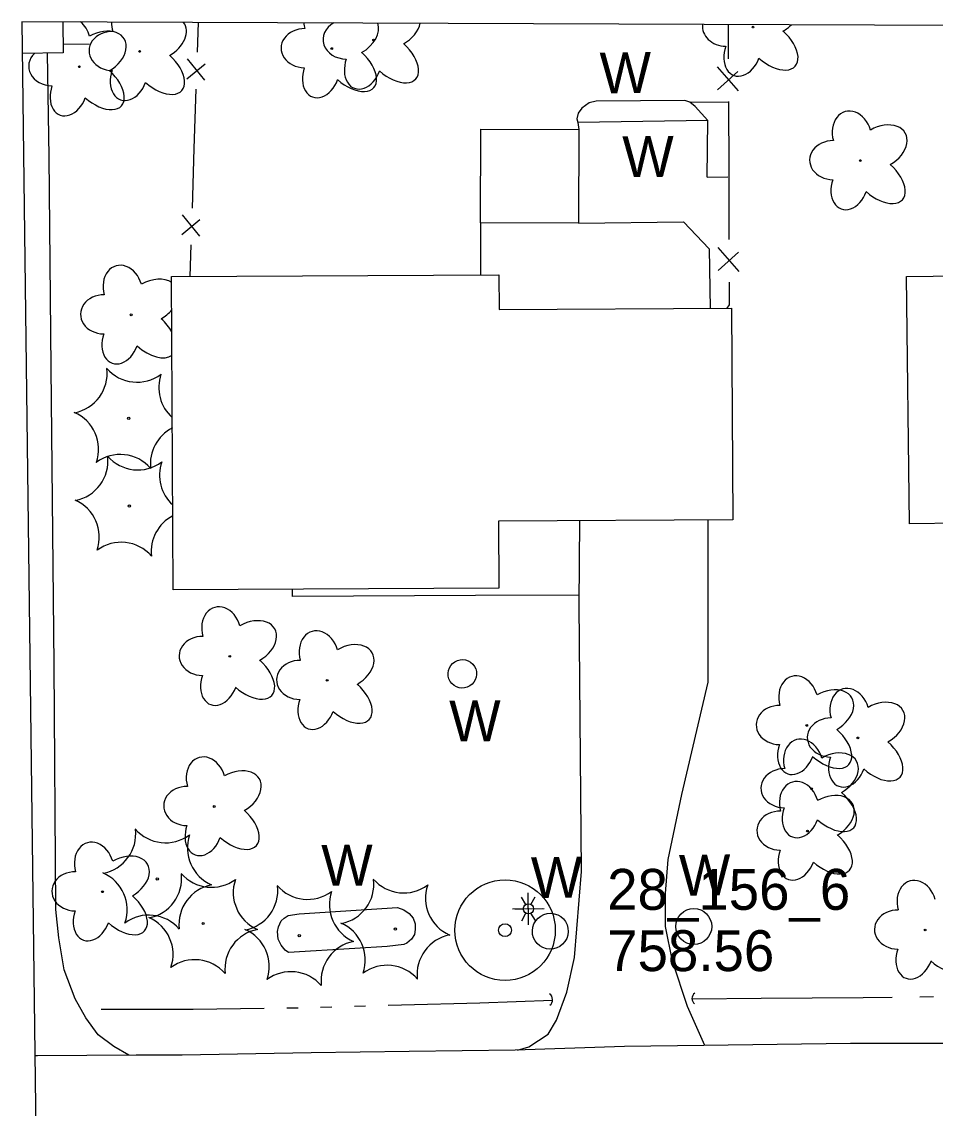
# Model space of a CAD drawing. Extents: x 589250 to 1188077, y 162953 to 363065.
# Drawn here: x 593447.1 to 593581.3, y 188984.9 to 189144.4 of the extents above; entities that cross this region are included whole.
import ezdxf

# ---------------------------------------------------------------- set-up
doc = ezdxf.new("R2010")
doc.units = 0
for name, color, linetype in [('E_BLD', 7, 'Continuous'), ('E_BLD_HvyDash', 7, 'Continuous'), ('E_DRN', 7, 'Continuous'), ('E_DWY', 7, 'Continuous'), ('E_FEN_P', 7, 'Continuous'), ('E_LAND_Vegetation', 7, 'Continuous'), ('E_MAP_Limits', 7, 'Continuous'), ('E_MAP_PassPoints', 7, 'Continuous'), ('E_MISCPROP_ShtDash', 7, 'Continuous'), ('E_MISCPROP_YardLight', 7, 'Continuous'), ('E_PATH_Sidewalk', 7, 'Continuous'), ('E_RDWY', 7, 'Continuous'), ('E_WAL', 7, 'Continuous'), ('E_WAL_Text', 7, 'Continuous'), ('E_WTR_FlowLine', 7, 'Continuous')]:
    doc.layers.add(name, color=color, linetype=linetype)

msp = doc.modelspace()

# ---------------------------------------------------------------- linework, layer by layer
at = {"layer": 'E_BLD'}
for p, q in [((593453.16, 189144.34), (593453.21, 189139.79)), ((593453.21, 189139.79), (593447.16, 189139.72)), ((593469.12, 189106.95), (593517.19, 189107.19)), ((593469.35, 189060.96), (593469.12, 189106.95)), ((593517.19, 189107.19), (593517.22, 189102.13)), ((593577.02, 189106.97), (593647.63, 189107.87)), ((593577.48, 189070.67), (593577.02, 189106.97)), ((593517.22, 189102.13), (593551.36, 189102.3)), ((593551.36, 189102.3), (593551.52, 189071.22)), ((593551.52, 189071.22), (593517.11, 189071.05)), ((593517.11, 189071.05), (593517.16, 189061.2)), ((593616.66, 189071.16), (593577.48, 189070.67)), ((593517.16, 189061.2), (593469.35, 189060.96))]:
    msp.add_line(p, q, dxfattribs=at)
at = {"layer": 'E_BLD_HvyDash'}
for p, q in [((593514.47, 189114.82), (593514.51, 189128.57)), ((593514.51, 189128.57), (593528.9, 189128.53)), ((593528.9, 189128.53), (593528.86, 189114.77)), ((593528.86, 189114.77), (593514.47, 189114.82))]:
    msp.add_line(p, q, dxfattribs=at)
at = {"layer": 'E_DRN'}
for centre, radius, start, end in [((593524, 189000.8), 1.06, 308.4332, 54.6934), ((593546.52, 189000.95), 0.987, 126.4582, 232.7184)]:
    msp.add_arc(centre, radius, start, end, dxfattribs=at)
at = {"layer": 'E_DWY'}
for p, q in [((593451.12, 189124.54), (593450.88, 189139.77)), ((593451.45, 189093.58), (593451.12, 189124.54)), ((593451.87, 189049.96), (593451.45, 189093.58)), ((593528.99, 189058.82), (593529.05, 189071.11)), ((593547.9, 189047.41), (593547.92, 189071.2)), ((593529.32, 189019.59), (593528.99, 189058.82)), ((593452.11, 189014.03), (593451.87, 189049.96)), ((593544.06, 189030.94), (593547.9, 189047.41)), ((593542.06, 189021.38), (593544.06, 189030.94)), ((593541.62, 189016.38), (593542.06, 189021.38)), ((593528.29, 189007.01), (593529.32, 189019.59)), ((593541.64, 189011.53), (593541.62, 189016.38)), ((593452.55, 189009.87), (593452.11, 189014.03)), ((593542.69, 189006.43), (593541.64, 189011.53)), ((593453.33, 189005.18), (593452.55, 189009.87)), ((593527.14, 189001.9), (593528.29, 189007.01)), ((593544.86, 188999.77), (593542.69, 189006.43)), ((593454.94, 189000.93), (593453.33, 189005.18)), ((593525.65, 188997.81), (593527.14, 189001.9)), ((593456.53, 188998.14), (593454.94, 189000.93)), ((593547.4, 188994.05), (593544.86, 188999.77)), ((593458.35, 188995.64), (593456.53, 188998.14)), ((593524.41, 188995.72), (593525.65, 188997.81)), ((593460.65, 188993.92), (593458.35, 188995.64)), ((593521.56, 188993.87), (593524.41, 188995.72)), ((593462.84, 188992.65), (593460.65, 188993.92)), ((593519.92, 188993.38), (593521.56, 188993.87))]:
    msp.add_line(p, q, dxfattribs=at)
at = {"layer": 'E_FEN_P'}
for p, q in [((593472.91, 189139.88), (593473.05, 189144.27)), ((593550.91, 189138.93), (593550.89, 189143.97)), ((593457.03, 189141.05), (593453.2, 189141.03)), ((593474, 189135.78), (593471.45, 189138.91)), ((593471.35, 189136), (593474.02, 189138.21)), ((593552.35, 189134.23), (593549.26, 189137.74)), ((593549.28, 189134.38), (593552.27, 189137.04)), ((593472.44, 189125.74), (593472.73, 189134.47)), ((593550.97, 189122.54), (593550.93, 189132.66)), ((593472.16, 189117.01), (593472.44, 189125.74)), ((593551.01, 189112.41), (593550.97, 189122.54)), ((593470.6, 189113.13), (593473.27, 189115.33)), ((593473.25, 189112.9), (593470.7, 189116.03)), ((593471.83, 189106.97), (593471.98, 189111.6)), ((593552.44, 189107.71), (593549.36, 189111.23)), ((593549.37, 189107.86), (593552.37, 189110.52)), ((593551.04, 189102.82), (593551.03, 189106.15)), ((593550.7, 189102.3), (593551.04, 189102.82))]:
    msp.add_line(p, q, dxfattribs=at)
at = {"layer": 'E_LAND_Vegetation'}
for centre, radius in [((593554.5, 189143.58), 0.128), ((593492.63, 189140.42), 0.128), ((593498.78, 189141.69), 0.128), ((593464.42, 189140.01), 0.128), ((593455.57, 189137.76), 0.128), ((593570.25, 189123.98), 0.128), ((593463.18, 189101.34), 0.128), ((593462.81, 189086.14), 0.167), ((593462.92, 189073.26), 0.167), ((593477.65, 189051.2), 0.128), ((593491.96, 189047.68), 0.128), ((593562.39, 189041.06), 0.128), ((593569.9, 189039.22), 0.128), ((593563.09, 189031.78), 0.128), ((593475.38, 189029.16), 0.128), ((593562.49, 189025.55), 0.128), ((593467.01, 189018.52), 0.167), ((593458.97, 189016.64), 0.128), ((593473.75, 189011.98), 0.167), ((593501.98, 189011.16), 0.167), ((593579.76, 189011.03), 0.128), ((593487.87, 189010.21), 0.167)]:
    msp.add_circle(centre, radius, dxfattribs=at)
for centre, radius, start, end in [((593453.75, 189092.76), 5.9, 280.8651, 6.63), ((593464.04, 189097.35), 5.9, 220.8697, 306.6346), ((593473.13, 189090.68), 5.9, 160.8697, 228.5084), ((593452.49, 189081.6), 5.9, 340.8697, 66.6346), ((593471.91, 189079.46), 5.91, 116.9921, 186.5856), ((593453.87, 189079.88), 5.9, 280.8651, 6.63), ((593461.58, 189074.93), 5.9, 40.8697, 126.6346), ((593464.15, 189084.47), 5.9, 220.8697, 306.6346), ((593473.24, 189077.8), 5.9, 160.8697, 227.879), ((593452.6, 189068.72), 5.9, 340.8697, 66.6346), ((593472.02, 189066.59), 5.91, 117.5157, 186.5856), ((593461.7, 189062.05), 5.9, 40.8697, 126.6346), ((593457.95, 189025.14), 5.9, 280.8651, 6.63), ((593468.23, 189029.73), 5.9, 220.8697, 306.6346), ((593477.33, 189023.06), 5.9, 160.8697, 246.6346), ((593456.69, 189013.98), 5.9, 340.8697, 66.6346), ((593464.69, 189018.6), 5.9, 280.8651, 6.63), ((593474.97, 189023.19), 5.9, 220.8697, 306.6346), ((593476.11, 189011.85), 5.91, 100.9095, 186.5856), ((593484.07, 189016.52), 5.9, 160.8697, 246.6346), ((593478.81, 189016.83), 5.9, 280.8651, 6.63), ((593489.09, 189021.42), 5.9, 220.8697, 306.6346), ((593492.92, 189017.78), 5.9, 280.8651, 6.63), ((593503.2, 189022.37), 5.9, 220.8697, 306.6346), ((593512.3, 189015.7), 5.9, 160.8697, 246.6346), ((593498.19, 189014.75), 5.9, 160.8697, 246.6346), ((593465.78, 189007.31), 5.9, 40.8697, 126.6346), ((593463.43, 189007.44), 5.9, 340.8697, 66.6346), ((593482.85, 189005.3), 5.91, 100.9095, 186.5856), ((593477.55, 189005.67), 5.9, 340.8697, 66.6346), ((593491.65, 189006.62), 5.9, 340.8697, 66.6346), ((593511.07, 189004.49), 5.91, 100.9095, 186.5856), ((593496.97, 189003.54), 5.91, 100.9095, 186.5856), ((593472.52, 189000.77), 5.9, 40.8697, 126.6346), ((593486.64, 188999), 5.9, 40.8697, 126.6346), ((593500.75, 188999.95), 5.9, 40.8697, 126.6346)]:
    msp.add_arc(centre, radius, start, end, dxfattribs=at)
for centre, major_axis, ratio, start_param, end_param in [((593454.34, 189141.47), (0.99, -3.48), 0.782863, 1.570796, 2.284576), ((593463.2, 189143.72), (0.99, -3.48), 0.782863, 4.324222, 4.712389), ((593467.36, 189141.96), (-3.67, -2.09), 0.691916, 1.570796, 3.233992), ((593491.4, 189144.13), (0.99, -3.48), 0.782863, 4.47098, 4.712389), ((593494.8, 189141.75), (3.45, -0.05), 0.832022, 2.145147, 4.712389), ((593495.57, 189142.37), (-3.67, -2.09), 0.691916, 1.570796, 3.029949), ((593501.72, 189143.64), (-3.67, -2.09), 0.691916, 1.570796, 2.604714), ((593550.52, 189143.64), (3.45, -0.05), 0.832022, 3.036209, 4.712389), ((593557.45, 189145.52), (-3.67, -2.09), 0.691916, 1.570796, 1.947246), ((593460.44, 189140.07), (3.45, -0.05), 0.832022, 1.570796, 4.712389), ((593458.51, 189139.71), (-3.67, -2.09), 0.691916, 1.570796, 4.712389), ((593488.64, 189140.48), (3.45, -0.05), 0.832022, 1.570796, 4.712389), ((593557.14, 189141.01), (-3.55, 3.17), 0.560249, 1.570796, 4.712389), ((593501.42, 189139.13), (-3.55, 3.17), 0.560249, 1.570796, 4.712389), ((593552.93, 189139.89), (1.22, 3.41), 0.716896, 1.570796, 4.712389), ((593451.58, 189137.82), (3.45, -0.05), 0.832022, 2.424724, 4.712389), ((593467.06, 189137.44), (-3.55, 3.17), 0.560249, 1.570796, 4.712389), ((593495.26, 189137.86), (-3.55, 3.17), 0.560249, 1.570796, 4.712389), ((593497.21, 189138), (1.22, 3.41), 0.716896, 1.570796, 4.712389), ((593458.2, 189135.2), (-3.55, 3.17), 0.560249, 1.570796, 4.712389), ((593462.84, 189136.32), (1.22, 3.41), 0.716896, 1.570796, 4.712389), ((593491.05, 189136.73), (1.22, 3.41), 0.716896, 1.570796, 4.712389), ((593453.99, 189134.07), (1.22, 3.41), 0.716896, 1.570796, 4.712389), ((593569.02, 189127.69), (0.99, -3.48), 0.782863, 1.570796, 4.712389), ((593573.19, 189125.93), (-3.67, -2.09), 0.691916, 1.570796, 4.712389), ((593566.26, 189124.04), (3.45, -0.05), 0.832022, 1.570796, 4.712389), ((593572.88, 189121.41), (-3.55, 3.17), 0.560249, 1.570796, 4.712389), ((593568.67, 189120.29), (1.22, 3.41), 0.716896, 1.570796, 4.712389), ((593461.95, 189105.05), (0.99, -3.48), 0.782863, 1.570796, 4.712389), ((593466.12, 189103.29), (-3.67, -2.09), 0.691916, 3.470339, 4.712389), ((593459.19, 189101.4), (3.45, -0.05), 0.832022, 1.570796, 4.712389), ((593466.12, 189103.29), (-3.67, -2.09), 0.691916, 1.570796, 2.068725), ((593465.81, 189098.77), (-3.55, 3.17), 0.560249, 4.171329, 4.712389), ((593461.6, 189097.65), (1.22, 3.41), 0.716896, 1.570796, 4.712389), ((593465.81, 189098.77), (-3.55, 3.17), 0.560249, 1.570796, 3.047839), ((593476.43, 189054.91), (0.99, -3.48), 0.782863, 1.570796, 4.712389), ((593480.59, 189053.15), (-3.67, -2.09), 0.691916, 1.570796, 4.712389), ((593473.67, 189051.26), (3.45, -0.05), 0.832022, 1.570796, 4.712389), ((593490.74, 189051.39), (0.99, -3.48), 0.782863, 1.570796, 4.712389), ((593494.91, 189049.63), (-3.67, -2.09), 0.691916, 1.570796, 4.712389), ((593480.29, 189048.64), (-3.55, 3.17), 0.560249, 1.570796, 4.712389), ((593487.98, 189047.74), (3.45, -0.05), 0.832022, 1.570796, 4.712389), ((593476.08, 189047.52), (1.22, 3.41), 0.716896, 1.570796, 4.712389), ((593561.17, 189044.77), (0.99, -3.48), 0.782863, 1.570796, 4.712389), ((593494.6, 189045.11), (-3.55, 3.17), 0.560249, 1.570796, 4.712389), ((593565.34, 189043.01), (-3.67, -2.09), 0.691916, 1.570796, 4.712389), ((593568.68, 189042.93), (0.99, -3.48), 0.782863, 1.570796, 4.712389), ((593490.39, 189043.99), (1.22, 3.41), 0.716896, 1.570796, 4.712389), ((593572.85, 189041.17), (-3.67, -2.09), 0.691916, 1.570796, 4.712389), ((593558.41, 189041.12), (3.45, -0.05), 0.832022, 1.570796, 4.712389), ((593565.92, 189039.28), (3.45, -0.05), 0.832022, 1.570796, 4.712389), ((593565.03, 189038.49), (-3.55, 3.17), 0.560249, 1.570796, 4.712389), ((593560.82, 189037.37), (1.22, 3.41), 0.716896, 1.570796, 4.712389), ((593561.87, 189035.49), (0.99, -3.48), 0.782863, 1.570796, 4.712389), ((593572.54, 189036.65), (-3.55, 3.17), 0.560249, 1.570796, 4.712389), ((593474.16, 189032.87), (0.99, -3.48), 0.782863, 1.570796, 4.712389), ((593566.03, 189033.73), (-3.67, -2.09), 0.691916, 1.570796, 4.712389), ((593568.33, 189035.53), (1.22, 3.41), 0.716896, 1.570796, 4.712389), ((593478.33, 189031.11), (-3.67, -2.09), 0.691916, 1.570796, 4.712389), ((593559.11, 189031.84), (3.45, -0.05), 0.832022, 1.570796, 4.712389), ((593471.4, 189029.22), (3.45, -0.05), 0.832022, 1.570796, 4.712389), ((593561.27, 189029.26), (0.99, -3.48), 0.782863, 1.570796, 4.712389), ((593565.73, 189029.21), (-3.55, 3.17), 0.560249, 1.570796, 4.712389), ((593565.43, 189027.5), (-3.67, -2.09), 0.691916, 1.570796, 4.712389), ((593478.02, 189026.6), (-3.55, 3.17), 0.560249, 1.570796, 4.712389), ((593561.52, 189028.09), (1.22, 3.41), 0.716896, 1.570796, 4.712389), ((593558.51, 189025.61), (3.45, -0.05), 0.832022, 1.570796, 4.712389), ((593473.81, 189025.47), (1.22, 3.41), 0.716896, 1.570796, 4.712389), ((593457.74, 189020.35), (0.99, -3.48), 0.782863, 1.570796, 4.712389), ((593565.13, 189022.99), (-3.55, 3.17), 0.560249, 1.570796, 4.712389), ((593461.91, 189018.59), (-3.67, -2.09), 0.691916, 1.570796, 4.712389), ((593560.91, 189021.86), (1.22, 3.41), 0.716896, 1.570796, 4.712389), ((593454.98, 189016.7), (3.45, -0.05), 0.832022, 1.570796, 4.712389), ((593578.54, 189014.74), (0.99, -3.48), 0.782863, 1.570796, 4.712389), ((593461.6, 189014.07), (-3.55, 3.17), 0.560249, 1.570796, 4.712389), ((593457.39, 189012.95), (1.22, 3.41), 0.716896, 1.570796, 4.712389), ((593575.78, 189011.09), (3.45, -0.05), 0.832022, 1.570796, 4.712389), ((593582.4, 189008.47), (-3.55, 3.17), 0.560249, 1.570796, 4.712389), ((593578.19, 189007.34), (1.22, 3.41), 0.716896, 1.570796, 4.712389)]:
    msp.add_ellipse(centre, major_axis=major_axis, ratio=ratio, start_param=start_param, end_param=end_param, dxfattribs=at)
at = {"layer": 'E_MAP_Limits'}
for p, q in [((593586.88, 189143.83), (593447.11, 189144.37)), ((593447.11, 189144.37), (593449.19, 188980.25))]:
    msp.add_line(p, q, dxfattribs=at)
at = {"layer": 'E_MAP_PassPoints'}
for radius in [7.38, 7.38, 0.945, 0.945]:
    msp.add_circle((593518.08, 189011), radius, dxfattribs=at)
at = {"layer": 'E_MISCPROP_ShtDash'}
for p, q in [((593514.47, 189114.82), (593514.49, 189107.18)), ((593528.86, 189114.77), (593544.31, 189114.99)), ((593544.31, 189114.99), (593548.06, 189111.01)), ((593548.06, 189111.01), (593548.2, 189102.29))]:
    msp.add_line(p, q, dxfattribs=at)
at = {"layer": 'E_MISCPROP_YardLight'}
for p, q in [((593521.12, 189014.78), (593520.49, 189015.86)), ((593521.53, 189011.8), (593521.48, 189016.47)), ((593521.87, 189014.79), (593522.49, 189015.88)), ((593519.17, 189014.11), (593523.84, 189014.16)), ((593519.51, 189014.11), (593520.76, 189014.13)), ((593520.53, 189012.39), (593521.14, 189013.48)), ((593522.53, 189012.41), (593521.89, 189013.49)), ((593522.26, 189014.14), (593523.51, 189014.16))]:
    msp.add_line(p, q, dxfattribs=at)
for radius in [0.75, 0.75, 0.75, 0.0625]:
    msp.add_circle((593521.51, 189014.13), radius, dxfattribs=at)
at = {"layer": 'E_PATH_Sidewalk'}
for p, q in [((593545.23, 189132.56), (593550.93, 189132.61)), ((593547.75, 189121.54), (593550.8, 189121.61)), ((593486.86, 189060), (593486.86, 189061.05)), ((593513.72, 189060.13), (593486.86, 189060)), ((593528.99, 189060.17), (593513.72, 189060.13))]:
    msp.add_line(p, q, dxfattribs=at)
at = {"layer": 'E_RDWY'}
for p, q in [((593535.61, 188993.93), (593519.57, 188993.37)), ((593547.26, 188994.05), (593535.61, 188993.93)), ((593568.82, 188994.36), (593547.26, 188994.05)), ((593588.04, 188994.37), (593568.82, 188994.36)), ((593449.44, 188992.56), (593449.04, 188992.55)), ((593463.92, 188992.66), (593449.44, 188992.56)), ((593470.65, 188992.67), (593463.92, 188992.66)), ((593489.61, 188992.97), (593470.65, 188992.67)), ((593504.01, 188993.19), (593489.61, 188992.97)), ((593519.57, 188993.37), (593504.01, 188993.19))]:
    msp.add_line(p, q, dxfattribs=at)
at = {"layer": 'E_WAL'}
for p, q in [((593530.42, 189132.46), (593529.36, 189131.68)), ((593531.45, 189132.72), (593530.42, 189132.46)), ((593544.5, 189132.8), (593531.45, 189132.72)), ((593545.23, 189132.56), (593544.5, 189132.8)), ((593546.01, 189131.94), (593545.23, 189132.56)), ((593528.83, 189130.95), (593528.62, 189130.11)), ((593529.36, 189131.68), (593528.83, 189130.95)), ((593547.87, 189129.85), (593546.01, 189131.94)), ((593528.62, 189130.11), (593528.79, 189129.58)), ((593547.87, 189129.85), (593528.79, 189129.58)), ((593528.79, 189129.58), (593528.9, 189128.53)), ((593547.75, 189121.54), (593547.87, 189129.85)), ((593487.85, 189013.38), (593502.29, 189014.33)), ((593502.29, 189014.33), (593503.22, 189014)), ((593485.21, 189012.35), (593485.66, 189012.78)), ((593485.66, 189012.78), (593486.24, 189013.13)), ((593486.24, 189013.13), (593487.85, 189013.38)), ((593503.22, 189014), (593503.98, 189013.47)), ((593503.98, 189013.47), (593504.59, 189012.76)), ((593504.59, 189012.76), (593504.87, 189011.91)), ((593484.68, 189010.8), (593484.8, 189011.5)), ((593484.8, 189011.5), (593485.21, 189012.35)), ((593504.87, 189011.09), (593504.77, 189010.36)), ((593504.87, 189011.91), (593504.87, 189011.09)), ((593484.76, 189009.69), (593484.68, 189010.8)), ((593485.19, 189008.81), (593484.76, 189009.69)), ((593504.36, 189009.69), (593503.68, 189009.08)), ((593504.77, 189010.36), (593504.36, 189009.69)), ((593485.77, 189008.07), (593485.19, 189008.81)), ((593486.29, 189007.72), (593485.77, 189008.07)), ((593496.01, 189008.29), (593486.29, 189007.72)), ((593500.78, 189008.58), (593496.01, 189008.29)), ((593503.24, 189008.88), (593500.78, 189008.58)), ((593503.68, 189009.08), (593503.24, 189008.88))]:
    msp.add_line(p, q, dxfattribs=at)
msp.add_circle((593545.79, 189011.53), 2.64, dxfattribs=at)
for centre, major_axis, ratio in [((593511.81, 189048.63), (1.78, 1.1), 0.999651), ((593524.73, 189010.85), (2.57, -0.58), 0.999983)]:
    msp.add_ellipse(centre, major_axis=major_axis, ratio=ratio, dxfattribs=at)
at = {"layer": 'E_WTR_FlowLine'}
for p, q in [((593495.95, 188999.84), (593497.6, 188999.89)), ((593500.91, 188999.98), (593502.89, 189000.04)), ((593502.89, 189000.04), (593514.39, 189000.31)), ((593514.39, 189000.31), (593525.05, 189000.71)), ((593545.54, 189000.93), (593555.67, 189001.01)), ((593555.67, 189001.01), (593570.68, 189001.1)), ((593570.68, 189001.1), (593574.92, 189001.17)), ((593578.97, 189001.23), (593581, 189001.26)), ((593458.76, 188999.42), (593472.28, 188999.41)), ((593472.28, 188999.41), (593482.73, 188999.54)), ((593486.04, 188999.58), (593487.35, 188999.6)), ((593487.35, 188999.6), (593487.69, 188999.61)), ((593490.99, 188999.7), (593492.65, 188999.75))]:
    msp.add_line(p, q, dxfattribs=at)

# ---------------------------------------------------------------- texts
at = {"layer": 'E_MAP_PassPoints'}
for s, p in [('28_156_6', (593533.08, 189013.99)), ('28_156_6', (593533.08, 189013.99)), ('758.56', (593533.08, 189004.99)), ('758.56', (593533.08, 189004.99))]:
    msp.add_text(s, height=6, dxfattribs=at).set_placement(p)
at = {"layer": 'E_WAL_Text'}
for p in [(593532.01, 189133.84), (593535.35, 189121.53), (593509.94, 189038.68), (593491.15, 189017.49), (593521.92, 189015.71), (593543.66, 189016.03)]:
    msp.add_text('W', height=6, rotation=0.6584, dxfattribs=at).set_placement(p)

doc.saveas('drawing.dxf')
